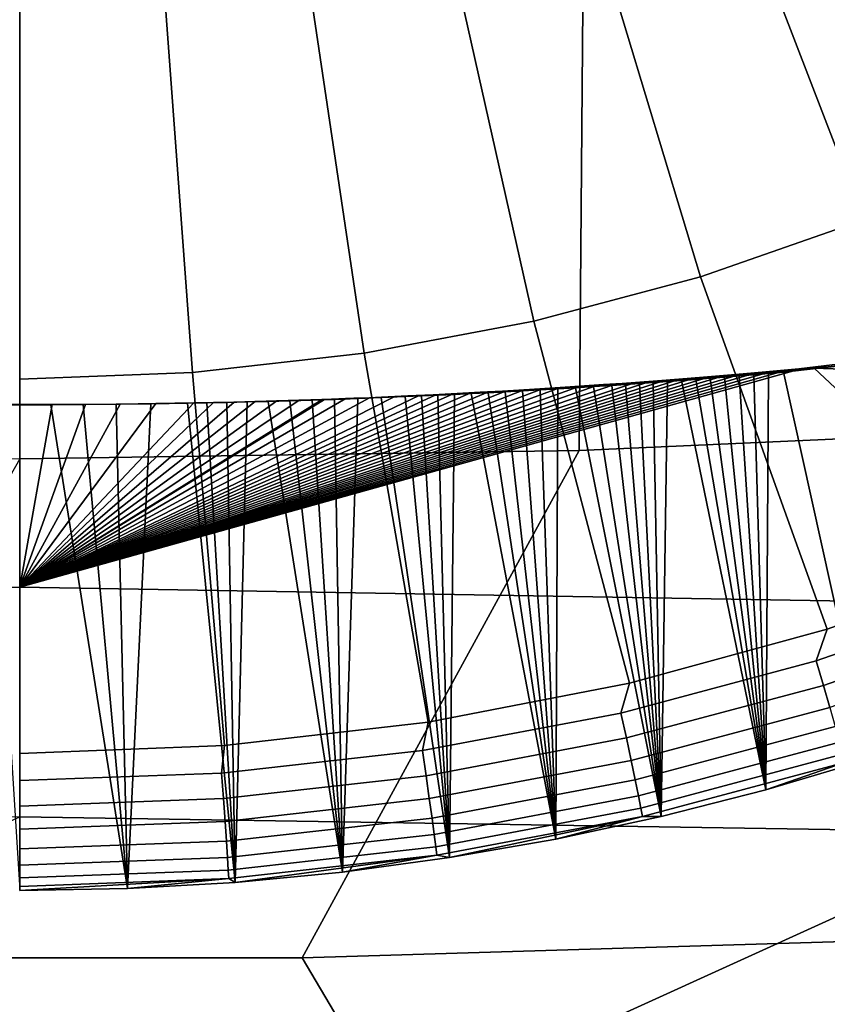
# Model space of a CAD drawing. Header units: metres. Extents: x -109 to 109, y -100 to 58.
# Tile 203 of 642: x 0 to 1.18, y -93.56 to -92.11. Entities that reach past the tile are written whole.
import ezdxf

# ---------------------------------------------------------------- set-up
doc = ezdxf.new("R2010")
doc.units = ezdxf.units.M
doc.layers.add('solid_21_062_100_XXX', color=7, linetype='CONTINUOUS')

msp = doc.modelspace()

# ---------------------------------------------------------------- linework, layer by layer
at = {"layer": 'solid_21_062_100_XXX'}
for points in [[(1.035833, -91.886108, -21.893999), (1.230169, -91.801521, -21.888128), (1.467505, -92.305565, -21.743683), (1.235676, -92.406471, -21.750687)], [(0.835705, -91.955971, -21.898848), (1.035833, -91.886108, -21.893999), (1.235676, -92.406471, -21.750687), (0.996937, -92.489807, -21.75647)], [(0.819293, -92.744263, 16.133888), (1.637601, -92.707664, 16.109932), (1.649253, -91.938065, 17.245068), (0.825244, -91.974663, 17.270657)], [(0.630902, -92.010712, -21.902647), (0.835705, -91.955971, -21.898848), (0.996937, -92.489807, -21.75647), (0.752622, -92.555115, -21.761003)], [(-0.8194, -92.744263, 16.133886), (-0.000053, -92.75647, 16.14188), (0.000161, -91.986877, 17.279198), (-0.824922, -91.974678, 17.270664)], [(-0.000053, -92.75647, 16.14188), (0.819293, -92.744263, 16.133888), (0.825244, -91.974663, 17.270657), (0.000161, -91.986877, 17.279198)], [(0.422572, -92.050034, -21.905376), (0.630902, -92.010712, -21.902647), (0.752622, -92.555115, -21.761003), (0.504099, -92.602028, -21.764259)], [(0.211878, -92.073715, -21.907021), (0.422572, -92.050034, -21.905376), (0.504099, -92.602028, -21.764259), (0.252756, -92.63028, -21.76622)], [(0.252756, -92.63028, -21.76622), (0, -92.639709, -21.766874), (0, -92.081627, -21.90757), (0.211878, -92.073715, -21.907021)], [(1.464429, -92.904907, -21.574829), (1.181987, -93.006104, -21.581854), (0.996937, -92.489807, -21.75647), (1.235676, -92.406471, -21.750687)], [(1.181987, -93.006104, -21.581854), (0.892608, -93.085434, -21.587358), (0.752622, -92.555115, -21.761003), (0.996937, -92.489807, -21.75647)], [(0.892608, -93.085434, -21.587358), (0.597992, -93.142433, -21.591314), (0.504099, -92.602028, -21.764259), (0.752622, -92.555115, -21.761003)], [(0.597992, -93.142433, -21.591314), (0.299872, -93.176765, -21.593699), (0.252756, -92.63028, -21.76622), (0.504099, -92.602028, -21.764259)], [(1.246552, -92.611977, -29.757753), (1.140528, -92.624794, -30.040907), (1.118335, -92.629669, -30.032631), (1.222473, -92.617966, -29.753241)], [(1.243712, -93.196655, -21.318394), (1.222473, -92.617966, -29.753241), (1.118335, -92.629669, -30.032631)], [(1.140528, -92.624794, -30.040907), (1.246552, -92.611977, -29.757753), (1.197745, -92.620338, -29.95825), (1.163215, -92.623833, -30.049229)], [(0.299872, -93.176765, -21.593699), (0, -93.188232, -21.594494), (0, -92.639709, -21.766874), (0.252756, -92.63028, -21.76622)], [(1.140417, -92.625938, -30.110632), (1.163215, -92.623833, -30.049229), (1.533132, -92.970375, -37.656929), (0.000031, -92.94471, -37.65815)], [(1.11778, -92.627998, -30.170414), (1.140417, -92.625938, -30.110632), (0.000031, -92.94471, -37.65815)], [(1.095302, -92.629997, -30.228577), (1.11778, -92.627998, -30.170414), (0.000031, -92.94471, -37.65815)], [(1.072985, -92.631943, -30.285118), (1.095302, -92.629997, -30.228577), (0.000031, -92.94471, -37.65815)], [(1.050828, -92.633827, -30.340006), (1.072985, -92.631943, -30.285118), (0.000031, -92.94471, -37.65815)], [(1.028831, -92.635658, -30.393215), (1.050828, -92.633827, -30.340006), (0.000031, -92.94471, -37.65815)], [(1.007151, -92.636467, -30.395586), (1.030521, -92.634537, -30.336901), (1.050828, -92.633827, -30.340006), (1.028831, -92.635658, -30.393215)], [(1.032083, -92.636887, -30.267183), (1.053402, -92.632599, -30.278028), (1.030521, -92.634537, -30.336901), (1.010897, -92.638557, -30.321783)], [(1.030521, -92.634537, -30.336901), (1.053402, -92.632599, -30.278028), (1.072985, -92.631943, -30.285118), (1.050828, -92.633827, -30.340006)], [(1.032083, -92.636887, -30.267183), (1.053422, -92.635162, -30.210951), (1.075821, -92.630661, -30.218981), (1.053402, -92.632599, -30.278028)], [(1.053402, -92.632599, -30.278028), (1.075821, -92.630661, -30.218981), (1.095302, -92.629997, -30.228577), (1.072985, -92.631943, -30.285118)], [(1.053422, -92.635162, -30.210951), (1.074911, -92.633392, -30.153114), (1.097801, -92.628716, -30.159771), (1.075821, -92.630661, -30.218981)], [(1.092316, -93.241554, -21.321508), (1.074911, -92.633392, -30.153114), (1.053422, -92.635162, -30.210951)], [(1.074911, -92.633392, -30.153114), (1.096549, -92.631561, -30.093674), (1.119365, -92.62677, -30.10041), (1.097801, -92.628716, -30.159771)], [(1.092316, -93.241554, -21.321508), (1.096549, -92.631561, -30.093674), (1.074911, -92.633392, -30.153114)], [(1.097801, -92.628716, -30.159771), (1.11778, -92.627998, -30.170414), (1.095302, -92.629997, -30.228577), (1.075821, -92.630661, -30.218981)], [(1.092316, -93.241554, -21.321508), (1.243712, -93.196655, -21.318394), (1.118335, -92.629669, -30.032631), (1.096549, -92.631561, -30.093674)], [(1.096549, -92.631561, -30.093674), (1.118335, -92.629669, -30.032631), (1.140528, -92.624794, -30.040907), (1.119365, -92.62677, -30.10041)], [(1.119365, -92.62677, -30.10041), (1.140417, -92.625938, -30.110632), (1.11778, -92.627998, -30.170414), (1.097801, -92.628716, -30.159771)], [(1.119365, -92.62677, -30.10041), (1.140528, -92.624794, -30.040907), (1.163215, -92.623833, -30.049229), (1.140417, -92.625938, -30.110632)], [(1.197745, -92.620338, -29.95825), (1.936927, -92.651085, -30.048029), (1.163215, -92.623833, -30.049229)], [(1.533132, -92.970375, -37.656929), (1.163215, -92.623833, -30.049229), (1.936927, -92.651085, -30.048029)], [(1.006994, -92.637428, -30.444836), (1.028831, -92.635658, -30.393215), (0.000031, -92.94471, -37.65815)], [(0.985315, -92.639153, -30.494963), (1.006994, -92.637428, -30.444836), (0.000031, -92.94471, -37.65815)], [(0.963791, -92.640823, -30.543655), (0.985315, -92.639153, -30.494963), (0.000031, -92.94471, -37.65815)], [(0.942424, -92.642441, -30.590816), (0.963791, -92.640823, -30.543655), (0.000031, -92.94471, -37.65815)], [(0.921215, -92.644012, -30.636497), (0.942424, -92.642441, -30.590816), (0.000031, -92.94471, -37.65815)], [(0.900162, -92.645531, -30.680784), (0.921215, -92.644012, -30.636497), (0.000031, -92.94471, -37.65815)], [(0.872332, -92.647484, -30.737772), (0.900162, -92.645531, -30.680784), (0.000031, -92.94471, -37.65815)], [(0.844778, -92.649353, -30.792282), (0.872332, -92.647484, -30.737772), (0.000031, -92.94471, -37.65815)], [(0.840193, -92.650734, -30.717838), (0.854852, -92.647964, -30.742676), (0.827075, -92.649849, -30.799454), (0.813828, -92.652405, -30.772186)], [(0.827075, -92.649849, -30.799454), (0.854852, -92.647964, -30.742676), (0.844778, -92.649353, -30.792282)], [(0.866821, -92.648994, -30.661043), (0.881867, -92.646065, -30.685541), (0.854852, -92.647964, -30.742676), (0.840193, -92.650734, -30.717838)], [(0.854852, -92.647964, -30.742676), (0.872332, -92.647484, -30.737772), (0.844778, -92.649353, -30.792282)], [(0.854852, -92.647964, -30.742676), (0.881867, -92.646065, -30.685541), (0.872332, -92.647484, -30.737772)], [(0.886959, -92.647636, -30.61692), (0.90817, -92.644157, -30.628084), (0.881867, -92.646065, -30.685541), (0.866821, -92.648994, -30.661043)], [(0.939299, -93.280602, -21.324219), (0.886959, -92.647636, -30.61692), (0.866821, -92.648994, -30.661043)], [(0.881867, -92.646065, -30.685541), (0.900162, -92.645531, -30.680784), (0.872332, -92.647484, -30.737772)], [(0.881867, -92.646065, -30.685541), (0.90817, -92.644157, -30.628084), (0.900162, -92.645531, -30.680784)], [(0.886959, -92.647636, -30.61692), (0.907243, -92.646233, -30.571421), (0.933809, -92.642242, -30.570335), (0.90817, -92.644157, -30.628084)], [(0.939299, -93.280602, -21.324219), (0.907243, -92.646233, -30.571421), (0.886959, -92.647636, -30.61692)], [(0.90817, -92.644157, -30.628084), (0.921215, -92.644012, -30.636497), (0.900162, -92.645531, -30.680784)], [(0.907243, -92.646233, -30.571421), (0.927677, -92.644791, -30.524458), (0.933809, -92.642242, -30.570335)], [(0.939299, -93.280602, -21.324219), (0.927677, -92.644791, -30.524458), (0.907243, -92.646233, -30.571421)], [(0.90817, -92.644157, -30.628084), (0.933809, -92.642242, -30.570335), (0.942424, -92.642441, -30.590816)], [(0.90817, -92.644157, -30.628084), (0.942424, -92.642441, -30.590816), (0.921215, -92.644012, -30.636497)], [(0.927677, -92.644791, -30.524458), (0.958828, -92.64032, -30.512321), (0.933809, -92.642242, -30.570335)], [(0.927677, -92.644791, -30.524458), (0.948262, -92.643311, -30.475983), (0.958828, -92.64032, -30.512321)], [(0.939299, -93.280602, -21.324219), (0.948262, -92.643311, -30.475983), (0.927677, -92.644791, -30.524458)], [(0.933809, -92.642242, -30.570335), (0.958828, -92.64032, -30.512321), (0.963791, -92.640823, -30.543655)], [(0.933809, -92.642242, -30.570335), (0.963791, -92.640823, -30.543655), (0.942424, -92.642441, -30.590816)], [(0.939299, -93.280602, -21.324219), (1.092316, -93.241554, -21.321508), (0.968992, -92.641777, -30.42609), (0.948262, -92.643311, -30.475983)], [(0.948262, -92.643311, -30.475983), (0.983264, -92.638397, -30.454065), (0.958828, -92.64032, -30.512321)], [(0.948262, -92.643311, -30.475983), (0.968992, -92.641777, -30.42609), (0.983264, -92.638397, -30.454065)], [(0.958828, -92.64032, -30.512321), (0.983264, -92.638397, -30.454065), (0.985315, -92.639153, -30.494963)], [(0.958828, -92.64032, -30.512321), (0.985315, -92.639153, -30.494963), (0.963791, -92.640823, -30.543655)], [(0.968992, -92.641777, -30.42609), (1.007151, -92.636467, -30.395586), (0.983264, -92.638397, -30.454065)], [(0.968992, -92.641777, -30.42609), (0.989868, -92.64019, -30.374723), (1.007151, -92.636467, -30.395586)], [(1.092316, -93.241554, -21.321508), (0.989868, -92.64019, -30.374723), (0.968992, -92.641777, -30.42609)], [(0.983264, -92.638397, -30.454065), (1.007151, -92.636467, -30.395586), (1.006994, -92.637428, -30.444836)], [(0.983264, -92.638397, -30.454065), (1.006994, -92.637428, -30.444836), (0.985315, -92.639153, -30.494963)], [(1.010897, -92.638557, -30.321783), (1.030521, -92.634537, -30.336901), (1.007151, -92.636467, -30.395586), (0.989868, -92.64019, -30.374723)], [(1.092316, -93.241554, -21.321508), (1.010897, -92.638557, -30.321783), (0.989868, -92.64019, -30.374723)], [(1.007151, -92.636467, -30.395586), (1.028831, -92.635658, -30.393215), (1.006994, -92.637428, -30.444836)], [(1.092316, -93.241554, -21.321508), (1.032083, -92.636887, -30.267183), (1.010897, -92.638557, -30.321783)], [(1.092316, -93.241554, -21.321508), (1.053422, -92.635162, -30.210951), (1.032083, -92.636887, -30.267183)], [(0.817502, -92.651146, -30.844431), (0.844778, -92.649353, -30.792282), (0.000031, -92.94471, -37.65815)], [(0.790503, -92.652863, -30.89439), (0.817502, -92.651146, -30.844431), (0.000031, -92.94471, -37.65815)], [(0.76378, -92.654495, -30.942085), (0.790503, -92.652863, -30.89439), (0.000031, -92.94471, -37.65815)], [(0.737336, -92.656052, -30.987576), (0.76378, -92.654495, -30.942085), (0.000031, -92.94471, -37.65815)], [(0.711175, -92.657547, -31.031029), (0.737336, -92.656052, -30.987576), (0.000031, -92.94471, -37.65815)], [(0.685294, -92.658966, -31.072418), (0.711175, -92.657547, -31.031029), (0.000031, -92.94471, -37.65815)], [(0.659696, -92.660309, -31.11175), (0.685294, -92.658966, -31.072418), (0.000031, -92.94471, -37.65815)], [(0.63439, -92.661598, -31.149178), (0.659696, -92.660309, -31.11175), (0.000031, -92.94471, -37.65815)], [(0.609377, -92.662811, -31.184731), (0.63439, -92.661598, -31.149178), (0.000031, -92.94471, -37.65815)], [(0.584655, -92.663963, -31.218363), (0.609377, -92.662811, -31.184731), (0.000031, -92.94471, -37.65815)], [(0.564472, -92.665482, -31.198177), (0.605128, -92.662727, -31.182358), (0.568269, -92.664482, -31.233942)], [(0.564472, -92.665482, -31.198177), (0.588219, -92.664444, -31.16444), (0.605128, -92.662727, -31.182358)], [(0.568269, -92.664482, -31.233942), (0.605128, -92.662727, -31.182358), (0.584655, -92.663963, -31.218363)], [(0.605128, -92.662727, -31.182358), (0.609377, -92.662811, -31.184731), (0.584655, -92.663963, -31.218363)], [(0.588219, -92.664444, -31.16444), (0.612235, -92.663353, -31.128809), (0.640441, -92.660942, -31.129755), (0.605128, -92.662727, -31.182358)], [(0.605128, -92.662727, -31.182358), (0.640441, -92.660942, -31.129755), (0.63439, -92.661598, -31.149178), (0.609377, -92.662811, -31.184731)], [(0.612235, -92.663353, -31.128809), (0.636517, -92.662201, -31.091326), (0.640441, -92.660942, -31.129755)], [(0.629313, -93.340912, -21.328405), (0.636517, -92.662201, -31.091326), (0.612235, -92.663353, -31.128809)], [(0.629313, -93.340912, -21.328405), (0.784889, -93.313736, -21.326519), (0.661066, -92.660995, -31.051958), (0.636517, -92.662201, -31.091326)], [(0.640441, -92.660942, -31.129755), (0.659696, -92.660309, -31.11175), (0.63439, -92.661598, -31.149178)], [(0.636517, -92.662201, -31.091326), (0.674363, -92.659134, -31.076286), (0.640441, -92.660942, -31.129755)], [(0.636517, -92.662201, -31.091326), (0.661066, -92.660995, -31.051958), (0.674363, -92.659134, -31.076286)], [(0.640441, -92.660942, -31.129755), (0.674363, -92.659134, -31.076286), (0.659696, -92.660309, -31.11175)], [(0.674363, -92.659134, -31.076286), (0.685294, -92.658966, -31.072418), (0.659696, -92.660309, -31.11175)], [(0.661066, -92.660995, -31.051958), (0.685879, -92.659721, -31.010561), (0.70702, -92.65731, -31.02207), (0.674363, -92.659134, -31.076286)], [(0.784889, -93.313736, -21.326519), (0.685879, -92.659721, -31.010561), (0.661066, -92.660995, -31.051958)], [(0.674363, -92.659134, -31.076286), (0.70702, -92.65731, -31.02207), (0.685294, -92.658966, -31.072418)], [(0.70702, -92.65731, -31.02207), (0.711175, -92.657547, -31.031029), (0.685294, -92.658966, -31.072418)], [(0.685879, -92.659721, -31.010561), (0.710951, -92.658394, -30.967127), (0.738527, -92.655464, -30.967205), (0.70702, -92.65731, -31.02207)], [(0.784889, -93.313736, -21.326519), (0.710951, -92.658394, -30.967127), (0.685879, -92.659721, -31.010561)], [(0.70702, -92.65731, -31.02207), (0.738527, -92.655464, -30.967205), (0.737336, -92.656052, -30.987576)], [(0.70702, -92.65731, -31.02207), (0.737336, -92.656052, -30.987576), (0.711175, -92.657547, -31.031029)], [(0.710951, -92.658394, -30.967127), (0.736281, -92.656998, -30.921682), (0.738527, -92.655464, -30.967205)], [(0.784889, -93.313736, -21.326519), (0.736281, -92.656998, -30.921682), (0.710951, -92.658394, -30.967127)], [(0.736281, -92.656998, -30.921682), (0.768983, -92.653603, -30.91177), (0.738527, -92.655464, -30.967205)], [(0.736281, -92.656998, -30.921682), (0.761872, -92.655533, -30.874062), (0.768983, -92.653603, -30.91177)], [(0.784889, -93.313736, -21.326519), (0.761872, -92.655533, -30.874062), (0.736281, -92.656998, -30.921682)], [(0.738527, -92.655464, -30.967205), (0.76378, -92.654495, -30.942085), (0.737336, -92.656052, -30.987576)], [(0.738527, -92.655464, -30.967205), (0.768983, -92.653603, -30.91177), (0.76378, -92.654495, -30.942085)], [(0.761872, -92.655533, -30.874062), (0.798473, -92.651733, -30.855835), (0.768983, -92.653603, -30.91177)], [(0.761872, -92.655533, -30.874062), (0.787722, -92.654007, -30.824203), (0.798473, -92.651733, -30.855835)], [(0.784889, -93.313736, -21.326519), (0.787722, -92.654007, -30.824203), (0.761872, -92.655533, -30.874062)], [(0.768983, -92.653603, -30.91177), (0.790503, -92.652863, -30.89439), (0.76378, -92.654495, -30.942085)], [(0.768983, -92.653603, -30.91177), (0.798473, -92.651733, -30.855835), (0.790503, -92.652863, -30.89439)], [(0.784889, -93.313736, -21.326519), (0.939299, -93.280602, -21.324219), (0.813828, -92.652405, -30.772186), (0.787722, -92.654007, -30.824203)], [(0.787722, -92.654007, -30.824203), (0.827075, -92.649849, -30.799454), (0.798473, -92.651733, -30.855835)], [(0.787722, -92.654007, -30.824203), (0.813828, -92.652405, -30.772186), (0.827075, -92.649849, -30.799454)], [(0.798473, -92.651733, -30.855835), (0.817502, -92.651146, -30.844431), (0.790503, -92.652863, -30.89439)], [(0.798473, -92.651733, -30.855835), (0.827075, -92.649849, -30.799454), (0.817502, -92.651146, -30.844431)], [(0.939299, -93.280602, -21.324219), (0.840193, -92.650734, -30.717838), (0.813828, -92.652405, -30.772186)], [(0.827075, -92.649849, -30.799454), (0.844778, -92.649353, -30.792282), (0.817502, -92.651146, -30.844431)], [(0.939299, -93.280602, -21.324219), (0.866821, -92.648994, -30.661043), (0.840193, -92.650734, -30.717838)], [(-0.046861, -92.67717, -31.603878), (0, -92.677254, -31.606359), (0.000031, -92.94471, -37.65815), (-1.53307, -92.970383, -37.657131)], [(0, -92.677124, -31.597853), (0, -92.677254, -31.606359), (-0.046861, -92.67717, -31.603878)], [(-0.044908, -92.677391, -31.586889), (0, -92.677467, -31.589352), (0, -92.677124, -31.597853), (-0.046861, -92.67717, -31.603878)], [(0, -93.389381, -21.331768), (0, -92.677467, -31.589352), (-0.044908, -92.677391, -31.586889)], [(0, -92.677124, -31.597853), (0.045677, -92.677391, -31.586805), (0.047612, -92.67717, -31.603802), (0, -92.677254, -31.606359)], [(0, -92.677124, -31.597853), (0, -92.677467, -31.589352), (0.045677, -92.677391, -31.586805)], [(0, -92.677254, -31.606359), (0.047612, -92.67717, -31.603802), (0.000031, -92.94471, -37.65815)], [(0, -93.389381, -21.331768), (0.157914, -93.386345, -21.331558), (0.045677, -92.677391, -31.586805), (0, -92.677467, -31.589352)], [(0.548149, -92.665581, -31.265516), (0.584655, -92.663963, -31.218363), (0.000031, -92.94471, -37.65815)], [(0.512335, -92.667061, -31.308733), (0.548149, -92.665581, -31.265516), (0.000031, -92.94471, -37.65815)], [(0.477253, -92.668419, -31.348221), (0.512335, -92.667061, -31.308733), (0.000031, -92.94471, -37.65815)], [(0.446448, -92.669525, -31.380566), (0.477253, -92.668419, -31.348221), (0.000031, -92.94471, -37.65815)], [(0.442923, -92.669647, -31.384119), (0.446448, -92.669525, -31.380566), (0.000031, -92.94471, -37.65815)], [(0.409376, -92.670753, -31.416565), (0.442923, -92.669647, -31.384119), (0.000031, -92.94471, -37.65815)], [(0.37665, -92.671761, -31.445774), (0.409376, -92.670753, -31.416565), (0.000031, -92.94471, -37.65815)], [(0.344773, -92.672646, -31.471811), (0.37665, -92.671761, -31.445774), (0.000031, -92.94471, -37.65815)], [(0.313846, -92.673439, -31.494944), (0.344773, -92.672646, -31.471811), (0.000031, -92.94471, -37.65815)], [(0.283844, -92.674133, -31.515202), (0.313846, -92.673439, -31.494944), (0.000031, -92.94471, -37.65815)], [(0.254778, -92.674744, -31.532982), (0.283844, -92.674133, -31.515202), (0.000031, -92.94471, -37.65815)], [(0.199299, -92.67572, -31.561483), (0.254778, -92.674744, -31.532982), (0.000031, -92.94471, -37.65815)], [(0.146847, -92.676422, -31.582005), (0.199299, -92.67572, -31.561483), (0.000031, -92.94471, -37.65815)], [(0.096539, -92.676895, -31.595835), (0.146847, -92.676422, -31.582005), (0.000031, -92.94471, -37.65815)], [(0.047612, -92.67717, -31.603802), (0.096539, -92.676895, -31.595835), (0.000031, -92.94471, -37.65815)], [(0.045677, -92.677391, -31.586805), (0.092706, -92.677147, -31.578856), (0.096539, -92.676895, -31.595835), (0.047612, -92.67717, -31.603802)], [(0.157914, -93.386345, -21.331558), (0.092706, -92.677147, -31.578856), (0.045677, -92.677391, -31.586805)], [(0.092706, -92.677147, -31.578856), (0.141165, -92.67672, -31.565012), (0.146847, -92.676422, -31.582005), (0.096539, -92.676895, -31.595835)], [(0.157914, -93.386345, -21.331558), (0.141165, -92.67672, -31.565012), (0.092706, -92.677147, -31.578856)], [(0.141165, -92.67672, -31.565012), (0.19188, -92.676086, -31.544365), (0.199299, -92.67572, -31.561483), (0.146847, -92.676422, -31.582005)], [(0.157914, -93.386345, -21.331558), (0.19188, -92.676086, -31.544365), (0.141165, -92.67672, -31.565012)], [(0.157914, -93.386345, -21.331558), (0.315593, -93.377251, -21.330927), (0.245728, -92.675201, -31.515528), (0.19188, -92.676086, -31.544365)], [(0.245728, -92.675201, -31.515528), (0.254778, -92.674744, -31.532982), (0.199299, -92.67572, -31.561483), (0.19188, -92.676086, -31.544365)], [(0.273963, -92.67466, -31.497503), (0.283844, -92.674133, -31.515202), (0.254778, -92.674744, -31.532982), (0.245728, -92.675201, -31.515528)], [(0.315593, -93.377251, -21.330927), (0.273963, -92.67466, -31.497503), (0.245728, -92.675201, -31.515528)], [(0.303105, -92.674026, -31.476954), (0.313846, -92.673439, -31.494944), (0.283844, -92.674133, -31.515202), (0.273963, -92.67466, -31.497503)], [(0.315593, -93.377251, -21.330927), (0.303105, -92.674026, -31.476954), (0.273963, -92.67466, -31.497503)], [(0.333104, -92.673309, -31.453518), (0.344773, -92.672646, -31.471811), (0.313846, -92.673439, -31.494944), (0.303105, -92.674026, -31.476954)], [(0.315593, -93.377251, -21.330927), (0.333104, -92.673309, -31.453518), (0.303105, -92.674026, -31.476954)], [(0.315593, -93.377251, -21.330927), (0.472804, -93.362099, -21.329874), (0.363968, -92.672501, -31.427168), (0.333104, -92.673309, -31.453518)], [(0.363968, -92.672501, -31.427168), (0.37665, -92.671761, -31.445774), (0.344773, -92.672646, -31.471811), (0.333104, -92.673309, -31.453518)], [(0.395613, -92.6716, -31.39765), (0.409376, -92.670753, -31.416565), (0.37665, -92.671761, -31.445774), (0.363968, -92.672501, -31.427168)], [(0.472804, -93.362099, -21.329874), (0.395613, -92.6716, -31.39765), (0.363968, -92.672501, -31.427168)], [(0.428008, -92.670593, -31.364901), (0.442923, -92.669647, -31.384119), (0.409376, -92.670753, -31.416565), (0.395613, -92.6716, -31.39765)], [(0.472804, -93.362099, -21.329874), (0.428008, -92.670593, -31.364901), (0.395613, -92.6716, -31.39765)], [(0.428008, -92.670593, -31.364901), (0.46112, -92.669479, -31.328716), (0.446448, -92.669525, -31.380566)], [(0.472804, -93.362099, -21.329874), (0.46112, -92.669479, -31.328716), (0.428008, -92.670593, -31.364901)], [(0.428008, -92.670593, -31.364901), (0.446448, -92.669525, -31.380566), (0.442923, -92.669647, -31.384119)], [(0.46112, -92.669479, -31.328716), (0.489195, -92.667892, -31.333263), (0.477253, -92.668419, -31.348221), (0.446448, -92.669525, -31.380566)], [(0.46112, -92.669479, -31.328716), (0.494916, -92.668266, -31.288965), (0.489195, -92.667892, -31.333263)], [(0.472804, -93.362099, -21.329874), (0.494916, -92.668266, -31.288965), (0.46112, -92.669479, -31.328716)], [(0.472804, -93.362099, -21.329874), (0.629313, -93.340912, -21.328405), (0.529379, -92.666931, -31.24552), (0.494916, -92.668266, -31.288965)], [(0.489195, -92.667892, -31.333263), (0.512335, -92.667061, -31.308733), (0.477253, -92.668419, -31.348221)], [(0.494916, -92.668266, -31.288965), (0.529693, -92.666206, -31.284323), (0.512335, -92.667061, -31.308733), (0.489195, -92.667892, -31.333263)], [(0.494916, -92.668266, -31.288965), (0.529379, -92.666931, -31.24552), (0.529693, -92.666206, -31.284323)], [(0.529693, -92.666206, -31.284323), (0.548149, -92.665581, -31.265516), (0.512335, -92.667061, -31.308733)], [(0.529379, -92.666931, -31.24552), (0.568269, -92.664482, -31.233942), (0.529693, -92.666206, -31.284323)], [(0.529379, -92.666931, -31.24552), (0.564472, -92.665482, -31.198177), (0.568269, -92.664482, -31.233942)], [(0.629313, -93.340912, -21.328405), (0.564472, -92.665482, -31.198177), (0.529379, -92.666931, -31.24552)], [(0.529693, -92.666206, -31.284323), (0.568269, -92.664482, -31.233942), (0.548149, -92.665581, -31.265516)], [(0.568269, -92.664482, -31.233942), (0.584655, -92.663963, -31.218363), (0.548149, -92.665581, -31.265516)], [(0.629313, -93.340912, -21.328405), (0.588219, -92.664444, -31.16444), (0.564472, -92.665482, -31.198177)], [(0.629313, -93.340912, -21.328405), (0.612235, -92.663353, -31.128809), (0.588219, -92.664444, -31.16444)], [(0.413561, -93.487854, 14.979685), (1.24007, -93.462669, 14.964277), (1.637601, -92.707664, 16.109932), (0.819293, -92.744263, 16.133888)], [(-0.413474, -93.487854, 14.979685), (0.413561, -93.487854, 14.979685), (0.819293, -92.744263, 16.133888), (-0.000053, -92.75647, 16.14188)], [(1.166115, -93.052872, -21.565147), (1.181987, -93.006104, -21.581854), (1.464429, -92.904907, -21.574829), (1.445368, -92.955391, -21.558382)], [(-0.000009, -93.281334, -45.27541), (-1.466727, -93.304291, -45.27438), (-1.53307, -92.970383, -37.657131), (0.000031, -92.94471, -37.65815)], [(-0.000009, -93.281334, -45.27541), (0.000031, -92.94471, -37.65815), (1.533132, -92.970375, -37.656929), (1.46671, -93.304291, -45.274437)], [(1.458388, -92.99025, -21.535255), (1.17662, -93.088608, -21.542082), (1.166115, -93.052872, -21.565147), (1.445368, -92.955391, -21.558382)], [(1.469914, -93.021652, -21.506956), (1.185919, -93.120789, -21.513836), (1.17662, -93.088608, -21.542082), (1.458388, -92.99025, -21.535255)], [(0.880341, -93.129257, -21.57045), (0.892608, -93.085434, -21.587358), (1.181987, -93.006104, -21.581854), (1.166115, -93.052872, -21.565147)], [(1.17662, -93.088608, -21.542082), (0.888271, -93.165688, -21.547432), (0.880341, -93.129257, -21.57045), (1.166115, -93.052872, -21.565147)], [(0.589643, -93.184128, -21.574259), (0.597992, -93.142433, -21.591314), (0.892608, -93.085434, -21.587358), (0.880341, -93.129257, -21.57045)], [(1.185919, -93.120789, -21.513836), (0.895291, -93.198471, -21.519228), (0.888271, -93.165688, -21.547432), (1.17662, -93.088608, -21.542082)], [(1.193813, -93.14872, -21.481016), (0.901251, -93.226921, -21.486443), (0.895291, -93.198471, -21.519228), (1.185919, -93.120789, -21.513836)], [(0.888271, -93.165688, -21.547432), (0.594955, -93.221046, -21.551273), (0.589643, -93.184128, -21.574259), (0.880341, -93.129257, -21.57045)], [(0.295648, -93.217171, -21.576551), (0.299872, -93.176765, -21.593699), (0.597992, -93.142433, -21.591314), (0.589643, -93.184128, -21.574259)], [(1.200134, -93.171806, -21.444319), (0.906023, -93.250427, -21.449776), (0.901251, -93.226921, -21.486443), (1.193813, -93.14872, -21.481016)], [(0.895291, -93.198471, -21.519228), (0.599657, -93.254272, -21.523102), (0.594955, -93.221046, -21.551273), (0.888271, -93.165688, -21.547432)], [(0.295648, -93.217171, -21.576551), (0, -93.22821, -21.577318), (0, -93.188232, -21.594494), (0.299872, -93.176765, -21.593699)], [(1.204748, -93.18956, -21.40453), (0.909506, -93.268478, -21.410007), (0.906023, -93.250427, -21.449776), (1.200134, -93.171806, -21.444319)], [(0.594955, -93.221046, -21.551273), (0.298312, -93.254395, -21.553587), (0.295648, -93.217171, -21.576551), (0.589643, -93.184128, -21.574259)], [(0.909506, -93.268478, -21.410007), (1.204748, -93.18956, -21.40453), (1.207555, -93.201599, -21.362495), (0.911625, -93.280708, -21.367985)], [(1.243712, -93.196655, -21.318394), (1.092316, -93.241554, -21.321508), (1.207555, -93.201599, -21.362495)], [(0.901251, -93.226921, -21.486443), (0.603649, -93.283096, -21.490343), (0.599657, -93.254272, -21.523102), (0.895291, -93.198471, -21.519228)], [(1.092316, -93.241554, -21.321508), (0.939299, -93.280602, -21.324219), (0.911625, -93.280708, -21.367985), (1.207555, -93.201599, -21.362495)], [(0.298312, -93.254395, -21.553587), (0, -93.265526, -21.554361), (0, -93.22821, -21.577318), (0.295648, -93.217171, -21.576551)], [(0.599657, -93.254272, -21.523102), (0.300669, -93.28788, -21.525434), (0.298312, -93.254395, -21.553587), (0.594955, -93.221046, -21.551273)], [(0.906023, -93.250427, -21.449776), (0.606845, -93.3069, -21.453695), (0.603649, -93.283096, -21.490343), (0.901251, -93.226921, -21.486443)], [(0.300669, -93.28788, -21.525434), (0, -93.299103, -21.526213), (0, -93.265526, -21.554361), (0.298312, -93.254395, -21.553587)], [(0.603649, -93.283096, -21.490343), (0.302671, -93.316925, -21.492691), (0.300669, -93.28788, -21.525434), (0.599657, -93.254272, -21.523102)], [(0.909506, -93.268478, -21.410007), (0.609178, -93.325172, -21.41394), (0.606845, -93.3069, -21.453695), (0.906023, -93.250427, -21.449776)], [(0.609178, -93.325172, -21.41394), (0.909506, -93.268478, -21.410007), (0.911625, -93.280708, -21.367985), (0.610597, -93.337524, -21.371929)], [(1.46671, -93.304291, -45.274437), (0.764052, -93.623947, -52.892178), (-0.764119, -93.62394, -52.892059), (-0.000009, -93.281334, -45.27541)], [(0.606845, -93.3069, -21.453695), (0.304273, -93.340904, -21.456055), (0.302671, -93.316925, -21.492691), (0.603649, -93.283096, -21.490343)], [(0.629313, -93.340912, -21.328405), (0.610597, -93.337524, -21.371929), (0.911625, -93.280708, -21.367985)], [(0.784889, -93.313736, -21.326519), (0.629313, -93.340912, -21.328405), (0.911625, -93.280708, -21.367985)], [(0.939299, -93.280602, -21.324219), (0.784889, -93.313736, -21.326519), (0.911625, -93.280708, -21.367985)], [(0.302671, -93.316925, -21.492691), (0, -93.328224, -21.493475), (0, -93.299103, -21.526213), (0.300669, -93.28788, -21.525434)], [(0.609178, -93.325172, -21.41394), (0.305443, -93.359314, -21.416311), (0.304273, -93.340904, -21.456055), (0.606845, -93.3069, -21.453695)], [(2.931834, -93.373116, -45.271477), (2.291386, -93.672623, -52.890156), (0.764052, -93.623947, -52.892178), (1.46671, -93.304291, -45.274437)], [(0.304273, -93.340904, -21.456055), (0, -93.352264, -21.456844), (0, -93.328224, -21.493475), (0.302671, -93.316925, -21.492691)], [(0.305443, -93.359314, -21.416311), (0.609178, -93.325172, -21.41394), (0.610597, -93.337524, -21.371929), (0.306155, -93.37175, -21.374304)], [(0.305443, -93.359314, -21.416311), (0, -93.370712, -21.417103), (0, -93.352264, -21.456844), (0.304273, -93.340904, -21.456055)], [(0.315593, -93.377251, -21.330927), (0.306155, -93.37175, -21.374304), (0.610597, -93.337524, -21.371929)], [(0.472804, -93.362099, -21.329874), (0.315593, -93.377251, -21.330927), (0.610597, -93.337524, -21.371929)], [(0.629313, -93.340912, -21.328405), (0.472804, -93.362099, -21.329874), (0.610597, -93.337524, -21.371929)], [(0.306155, -93.37175, -21.374304), (0, -93.383171, -21.375097), (0, -93.370712, -21.417103), (0.305443, -93.359314, -21.416311)], [(0.306155, -93.37175, -21.374304), (0, -93.389381, -21.331768), (0, -93.383171, -21.375097)], [(0.157914, -93.386345, -21.331558), (0, -93.389381, -21.331768), (0.306155, -93.37175, -21.374304)], [(0.315593, -93.377251, -21.330927), (0.157914, -93.386345, -21.331558), (0.306155, -93.37175, -21.374304)], [(0.00007, -94.189789, 13.799471), (-0.413474, -93.487854, 14.979685), (-1.239983, -93.462677, 14.964279), (-0.82112, -94.177223, 13.792302)], [(1.641431, -94.139565, 13.770808), (1.24007, -93.462669, 14.964277), (0.413561, -93.487854, 14.979685), (0.821259, -94.177223, 13.7923)], [(0.821259, -94.177223, 13.7923), (0.413561, -93.487854, 14.979685), (-0.413474, -93.487854, 14.979685), (0.00007, -94.189789, 13.799471)]]:
    msp.add_3dface(points, dxfattribs=at)

doc.saveas('drawing.dxf')
